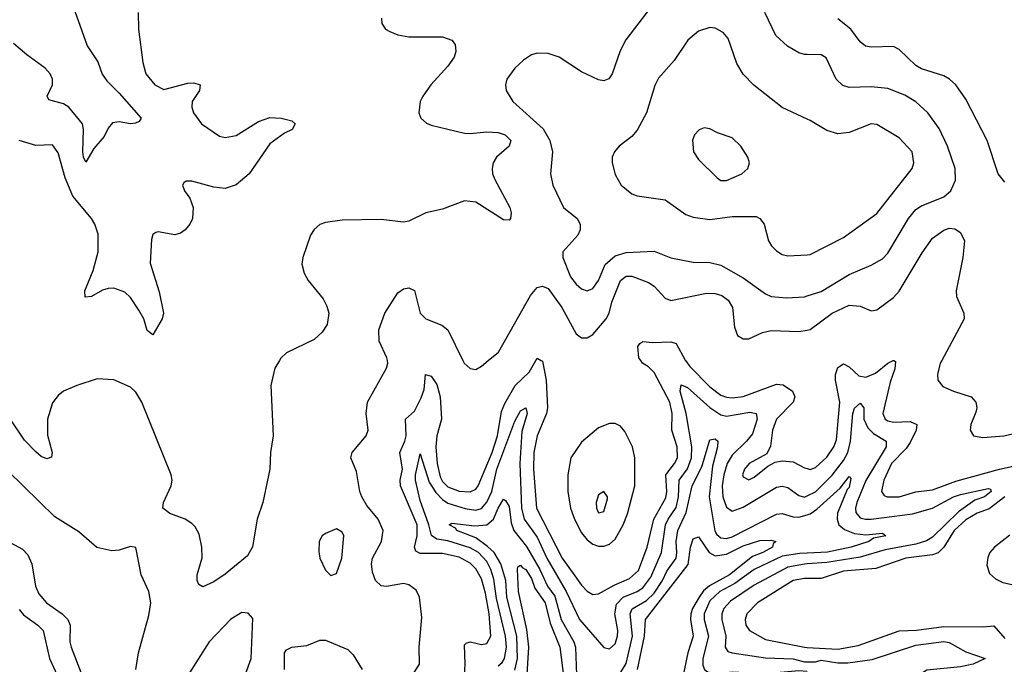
# Model space of a CAD drawing. Header units: inches. Extents: x 1649636 to 1815363, y 506543 to 641975.
# Tile 502 of 656: x 1757172 to 1760708, y 548909 to 551224. Entities that reach past the tile are written whole.
import ezdxf

# ---------------------------------------------------------------- set-up
doc = ezdxf.new("R2010")
doc.units = ezdxf.units.IN
doc.header["$MEASUREMENT"] = 0
for name, color, linetype in [('B7554', 7, 'Continuous'), ('B7555', 7, 'Continuous'), ('B7564', 7, 'Continuous'), ('B7565', 7, 'Continuous')]:
    doc.layers.add(name, color=color, linetype=linetype)

msp = doc.modelspace()

# ---------------------------------------------------------------- linework, layer by layer
at = {"layer": 'B7554', "color": 5}
for points, elevation in [([(1758105.1, 550000), (1758088, 549972), (1758074.2, 549910), (1758082.6, 549730), (1758073.4, 549670), (1758070.3, 549610), (1758045.5, 549490), (1758024.7, 549430), (1758008.7, 549331.3), (1757990, 549299.1), (1757910, 549232.4), (1757870, 549204.8), (1757830, 549187.1), (1757816.1, 549196.1), (1757809.8, 549210), (1757809.8, 549230), (1757828.1, 549291.9), (1757826.5, 549330), (1757816.9, 549376.9), (1757802.7, 549402.7), (1757790, 549415.3), (1757766, 549430), (1757711.2, 549451.2), (1757686.9, 549470), (1757688.3, 549490), (1757716.5, 549550), (1757719.8, 549570), (1757716.5, 549590), (1757611.2, 549850), (1757590, 549885.8), (1757570, 549903.9), (1757510, 549930.6), (1757450, 549934.3), (1757377.1, 549910), (1757330, 549889.8), (1757310, 549875), (1757290, 549847.8), (1757272.7, 549790), (1757272, 549732), (1757288.9, 549670), (1757286.7, 549653.3), (1757270, 549646.8), (1757250, 549655), (1757230, 549671.7), (1757190, 549714.5), (1757143.5, 549783.5)], 620), ([(1758582.7, 548870), (1758607.3, 548910), (1758607.1, 548970), (1758616.8, 549076.8), (1758607.5, 549150), (1758595.5, 549175.5), (1758570, 549194.2), (1758550, 549198.9), (1758490, 549188.1), (1758470.4, 549190.4), (1758449.9, 549209.9), (1758439.6, 549239.6), (1758435.9, 549270), (1758439.2, 549290), (1758471.1, 549350), (1758477.5, 549390), (1758459.2, 549430), (1758419.3, 549479.3), (1758401.3, 549510), (1758393.7, 549530), (1758381.2, 549601.2), (1758361.7, 549650), (1758366.6, 549670), (1758416.6, 549730), (1758423.1, 549750), (1758416.9, 549810), (1758421.3, 549850), (1758490, 549973), (1758494.1, 549990), (1758492.5, 550000)], 620), ([(1758768.3, 548851.7), (1758772.2, 548910), (1758770, 548978.7), (1758774.9, 548985.1), (1758790, 548989.5), (1758830, 548980.6), (1758850, 548983.3), (1758863.8, 549010), (1758857.6, 549090), (1758844.5, 549164.5), (1758830, 549216.1), (1758810, 549252.3), (1758790, 549272.8), (1758750, 549293.8), (1758690, 549307), (1758610, 549306.9), (1758595.3, 549315.3), (1758589.6, 549329.6), (1758599.7, 549370), (1758599, 549410), (1758540.1, 549550), (1758538.7, 549570), (1758547.4, 549610), (1758537.3, 549670), (1758555.8, 549710), (1758559.8, 549730), (1758557.7, 549790), (1758590, 549818.4), (1758613.7, 549866.3), (1758624.5, 549895.5), (1758630, 549950.2), (1758650, 549943.7), (1758670, 549913.5), (1758682.5, 549870), (1758687, 549790), (1758670.5, 549730), (1758666.6, 549690), (1758671.2, 549630), (1758682.4, 549582.4), (1758690, 549565.7), (1758710, 549546), (1758750, 549530.7), (1758790, 549528), (1758810, 549538), (1758818.6, 549550), (1758869.3, 549670), (1758888.2, 549730), (1758902.8, 549817.2), (1758914.2, 549845.8), (1758951.7, 549910), (1759001.2, 549958.8), (1759025.3, 550000)], 580), ([(1758763.8, 550000), (1758768.7, 549990), (1758790, 549971.2), (1758810, 549968.3), (1758830, 549979.7), (1758854.6, 550000)], 620), ([(1759045.1, 550000), (1759050, 549997.4), (1759062.6, 549930), (1759067.1, 549830), (1759063.8, 549810), (1759030.5, 549729.5), (1759018, 549670), (1759017.5, 549610), (1759028.3, 549470), (1759119.8, 549290), (1759190, 549192.8), (1759210, 549171.8), (1759230, 549159.8), (1759250, 549161.6), (1759306.6, 549193.4), (1759362.4, 549217.6), (1759393.6, 549246.4), (1759425.3, 549330), (1759449.2, 549430), (1759492.8, 549507.2), (1759496, 549530), (1759492, 549590), (1759523.9, 549630), (1759533.9, 549650), (1759533.3, 549690), (1759513.5, 549750), (1759514.6, 549810), (1759506.1, 549850), (1759450, 549956.7), (1759430, 549977.9), (1759408.4, 549990), (1759402.1, 550000)], 580), ([(1759562.8, 550000), (1759579, 549979), (1759650, 549905.1), (1759690, 549876.1), (1759710, 549868.3), (1759730, 549865.6), (1759770, 549870.7), (1759890, 549914.7), (1759913.2, 549913.2), (1759947.2, 549890), (1759955.1, 549870), (1759950.1, 549850), (1759889.7, 549790), (1759875.4, 549750), (1759867.8, 549692.2), (1759855.4, 549664.6), (1759791.4, 549630), (1759774.8, 549610), (1759767.9, 549590), (1759770, 549582.4), (1759790, 549572), (1759810, 549581.6), (1759858.9, 549621.1), (1759884.8, 549635.2), (1759910, 549639.6), (1759950, 549636.5), (1759990, 549614.4), (1760000, 549611.7)], 580), ([(1758890, 548903.2), (1758904.2, 548915.8), (1758912.7, 548930), (1758920, 548970), (1758916.9, 549010), (1758884.8, 549144.8), (1758874.5, 549214.5), (1758864.4, 549250), (1758850, 549278.4), (1758819.8, 549310), (1758790, 549327.8), (1758710, 549352.1), (1758670, 549359), (1758651.1, 549371.1), (1758641.8, 549410), (1758610, 549497.5), (1758593, 549570), (1758593.4, 549590), (1758610, 549664.9), (1758642.7, 549562.7), (1758666.3, 549526.2), (1758690, 549501), (1758710, 549487.3), (1758771.7, 549468.3), (1758810, 549462.9), (1758830, 549468.6), (1758850, 549491.1), (1758867.2, 549530), (1758885.7, 549610), (1758950, 549781.8), (1758970, 549819.7), (1758990, 549830.2), (1758994, 549810), (1758975.3, 549744.7), (1758968.1, 549630), (1758974.7, 549470), (1758984.1, 549430), (1759030, 549366.1), (1759065.2, 549290), (1759134.9, 549170), (1759182.7, 549070), (1759269.2, 548969.2), (1759290, 548964), (1759310, 548982), (1759318.9, 549010), (1759319.7, 549030), (1759309.3, 549090), (1759315, 549125), (1759339.4, 549150), (1759390, 549170.9), (1759410, 549184.2), (1759438.5, 549221.5), (1759476.2, 549310), (1759491.7, 549410), (1759500.3, 549430), (1759530, 549472.3), (1759537.6, 549510), (1759540.7, 549570), (1759570, 549611.5), (1759584.6, 549650), (1759586.2, 549690), (1759565.7, 549810), (1759544, 549890), (1759546.9, 549913.1), (1759570, 549902.9), (1759650, 549831.9), (1759690, 549805.1), (1759710, 549800.6), (1759794, 549814), (1759816.5, 549810), (1759820.1, 549790), (1759803.3, 549736.7), (1759782.5, 549710), (1759730, 549660.6), (1759712.6, 549630), (1759700.2, 549590), (1759694.3, 549550), (1759696.6, 549510), (1759710, 549472.8), (1759730, 549459.4), (1759770, 549473.7), (1759890, 549544.7), (1759910, 549549.1), (1759930, 549543.8), (1759970, 549514.8), (1759990, 549509.7), (1760000, 549514.4)], 560), ([(1759290, 548815), (1759350, 548911.7), (1759372.5, 549010), (1759364.1, 549090), (1759371.2, 549108.8), (1759422.4, 549137.6), (1759450, 549164.7), (1759479.8, 549210), (1759496.1, 549243.9), (1759529, 549290), (1759532.4, 549310), (1759529, 549350), (1759535.7, 549390), (1759565.6, 549454.4), (1759586.8, 549550), (1759622.1, 549617.9), (1759650, 549714.9), (1759670, 549718.5), (1759678.5, 549710), (1759677.9, 549690), (1759659.8, 549620.2), (1759647.6, 549510), (1759668.4, 549388.4), (1759675.3, 549375.3), (1759690, 549363), (1759710, 549361.4), (1759730, 549367.1), (1759890, 549448.7), (1759910, 549451.1), (1759950, 549438.8), (1759970, 549437.4), (1760000, 549446.2)], 540), ([(1757589.8, 548889.8), (1757599.5, 548950), (1757635.8, 549084.2), (1757643.2, 549130), (1757635.7, 549170), (1757608.5, 549230), (1757590, 549328.7), (1757570, 549331.8), (1757530, 549318.7), (1757503.6, 549316.4), (1757449, 549329), (1757385.3, 549385.3), (1757298.8, 549438.8), (1757130, 549604)], 640), ([(1758950, 548887.7), (1758960.3, 548930), (1758957.5, 549010), (1758921.4, 549150), (1758917.5, 549210), (1758900.4, 549270), (1758875.8, 549310), (1758852.4, 549332.4), (1758810, 549363.3), (1758742.2, 549390), (1758737.4, 549397.4), (1758714, 549410), (1758723.9, 549416.1), (1758806.6, 549406.6), (1758850, 549410.1), (1758873.9, 549430), (1758890, 549470.1), (1758910, 549502.5), (1758916.8, 549496.8), (1758930, 549475.6), (1758937.2, 549417.2), (1758946.8, 549390), (1758991.7, 549331.7), (1759039.4, 549250), (1759067.2, 549190), (1759093.5, 549153.5), (1759117.1, 549070), (1759161.9, 548990), (1759167.6, 548970), (1759171.7, 548870)], 540), ([(1757110, 549362.4), (1757182, 549322), (1757201.6, 549301.6), (1757215.8, 549270), (1757229.1, 549190), (1757241.7, 549161.7), (1757268.7, 549130), (1757325.4, 549090), (1757345, 549070), (1757353.7, 549050), (1757352.8, 548990), (1757357.2, 548970), (1757410.5, 548830.5), (1757454, 548770), (1757468, 548730), (1757464.4, 548710), (1757443.2, 548676.8), (1757413.1, 548646.9), (1757390, 548635.9), (1757350, 548635), (1757290, 548651.5), (1757217.3, 548657.3), (1757150, 548687.3)], 640), ([(1759390.7, 548890.7), (1759415.4, 549010), (1759419.9, 549070), (1759573.1, 549266.9), (1759580.9, 549330), (1759590, 549359.3), (1759610, 549367.1), (1759647.5, 549310), (1759670, 549298.8), (1759710, 549304.1), (1759770, 549335), (1759830, 549353.9), (1759870, 549355.1), (1759887, 549350), (1759878.3, 549341.7), (1759875, 549330), (1759840.9, 549310), (1759803.4, 549296.6), (1759721.5, 549230), (1759649.5, 549190.5), (1759627.7, 549172.3), (1759611.5, 549150), (1759588.1, 549110), (1759582.3, 549090), (1759581.1, 549070), (1759590.8, 549010), (1759571.9, 548950), (1759554.3, 548870)], 520), ([(1760000, 549308.5), (1759972.9, 549307.1), (1759910, 549297.2), (1759810, 549249.4), (1759740.6, 549199.4), (1759686.5, 549170), (1759650, 549136.5), (1759630.1, 549090), (1759629.8, 549070), (1759645.4, 549010), (1759625.5, 548930), (1759625.4, 548905.4), (1759630.9, 548890.9), (1759642.1, 548882.1), (1759670, 548874.4), (1759730, 548882), (1759850, 548876.4), (1759970, 548886.8), (1760000, 548884.8)], 540), ([(1758992.7, 548852.7), (1758999.9, 548970), (1758993.8, 549033.8), (1758963.7, 549170), (1758959.9, 549250), (1758961.4, 549258.6), (1758970, 549265.6), (1758976.2, 549256.3), (1758990, 549249), (1759010, 549217), (1759022.4, 549182.4), (1759058.9, 549130), (1759076.5, 549056.5), (1759112.1, 548970), (1759127.1, 548850)], 520), ([(1760000, 549269.9), (1759990, 549269.2), (1759930, 549257.6), (1759810, 549193.8), (1759724.7, 549135.3), (1759700.1, 549110), (1759693, 549090), (1759693.3, 549070), (1759708.3, 549010), (1759705.2, 548970), (1759714.7, 548954.7), (1759730.7, 548950), (1759850, 548931.9), (1759950, 548928.8), (1759990, 548917.9), (1760000, 548918)], 560), ([(1760000, 549217.5), (1759990, 549217.7), (1759950, 549210.5), (1759821.5, 549130), (1759782.7, 549090), (1759776.6, 549070), (1759780.1, 549050), (1759793.2, 549030), (1759850, 548998.5), (1759990, 548970.3), (1760000, 548969.8)], 580), ([(1757170, 549105.9), (1757186.6, 549086.6), (1757237.8, 549050), (1757256.3, 549030), (1757279.7, 548930), (1757306.8, 548870), (1757317.5, 548830), (1757315.8, 548804.2), (1757302.9, 548770), (1757290, 548754.2), (1757270, 548750.6), (1757250, 548761.1), (1757192.3, 548812.3), (1757150, 548834.1)], 620), ([(1757967.3, 548830), (1758003.9, 548930), (1758010, 549073.2), (1757992.4, 549092.4), (1757970, 549095.1), (1757930, 549071.5), (1757853.1, 548990), (1757774.3, 548865.7)], 640), ([(1758123.4, 548890), (1758123.7, 548950), (1758130, 548961), (1758149.2, 548970.8), (1758203.5, 548976.5), (1758250, 548996.3), (1758270, 548995.9), (1758350, 548961.8), (1758370, 548943.2), (1758401.8, 548890)], 620)]:
    msp.add_lwpolyline(points, dxfattribs=dict(at, elevation=elevation))
for points, elevation in [([(1759290, 549773.7), (1759250, 549758.7), (1759190, 549706.8), (1759150.8, 549650), (1759140.7, 549590), (1759140.6, 549530), (1759149.7, 549470.3), (1759163.9, 549430), (1759190, 549381.5), (1759210, 549355.6), (1759230, 549340.7), (1759250, 549333.8), (1759270, 549333.1), (1759290, 549340.1), (1759310, 549358.7), (1759338.8, 549410), (1759354.7, 549450), (1759381.2, 549550), (1759380.6, 549650), (1759372.7, 549690), (1759345.3, 549745.3), (1759330, 549764), (1759310, 549773.5)], 620), ([(1759270, 549529.5), (1759250, 549517.6), (1759242, 549490), (1759243.2, 549470), (1759250, 549453.4), (1759270, 549458.4), (1759283, 549503), (1759283, 549510)], 640), ([(1758310, 549395.1), (1758270, 549379.3), (1758258.8, 549370), (1758248, 549350), (1758246.2, 549313.8), (1758250.5, 549290), (1758270, 549246.8), (1758290, 549227.7), (1758310, 549234.8), (1758329.6, 549290.4), (1758336.2, 549370), (1758330, 549384)], 640)]:
    msp.add_lwpolyline(points, close=True, dxfattribs=dict(at, elevation=elevation))
at = {"layer": 'B7555', "color": 5}
for points, elevation in [([(1757351.7, 551310), (1757415.1, 551130), (1757453.3, 551073.3), (1757468.7, 551028.7), (1757485, 551005), (1757530, 550960.5), (1757608.5, 550870), (1757601.3, 550858.7), (1757587.8, 550852.2), (1757570, 550849.8), (1757530, 550857.4), (1757505.9, 550854.1), (1757490, 550835.1), (1757475.9, 550804.1), (1757438.3, 550761.7), (1757410, 550712.3), (1757401.7, 550730), (1757399.2, 550750), (1757401.5, 550830), (1757397.8, 550850), (1757348.7, 550910), (1757330, 550921.5), (1757276.6, 550936.6), (1757271.2, 550950), (1757289.8, 550990), (1757290.7, 551010), (1757282.2, 551030), (1757263.5, 551050), (1757197.5, 551097.5), (1757150, 551138.4)], 560), ([(1759454.3, 551290), (1759348.6, 551151.4), (1759328, 551112), (1759300.2, 551030), (1759288, 551012), (1759270, 551004.7), (1759250, 551008.5), (1759190, 551036.8), (1759109.8, 551089.8), (1759070, 551103.1), (1759030, 551103.5), (1759010, 551097.4), (1758981.2, 551078.8), (1758950.2, 551049.8), (1758922, 551010), (1758917, 550990), (1758919.5, 550970), (1758943.1, 550930), (1759051.8, 550831.8), (1759076.2, 550790), (1759085.8, 550750), (1759078.4, 550670), (1759086.5, 550630), (1759125.4, 550550), (1759173.7, 550510), (1759184.6, 550490), (1759184.9, 550470), (1759176, 550450), (1759122, 550390), (1759122.6, 550370), (1759150, 550301.1), (1759170, 550273.8), (1759190, 550257.6), (1759210, 550250.3), (1759230, 550258.9), (1759250, 550287.2), (1759275, 550345), (1759310, 550376.6), (1759350, 550387.5), (1759450, 550392.8), (1759510, 550369.2), (1759590, 550353.7), (1759650, 550352.6), (1759690, 550342.1), (1759770, 550297.5), (1759850, 550239), (1759870, 550229.5), (1759925, 550225), (1759990, 550229), (1760000, 550232.2)], 640), ([(1757597.8, 551250), (1757598.5, 551190), (1757614.2, 551070), (1757625.2, 551030), (1757657.8, 550990), (1757690, 550973.7), (1757776, 550996), (1757797.2, 550997.2), (1757820.4, 550990), (1757817.4, 550970), (1757792.2, 550930), (1757790.2, 550910), (1757796.9, 550890), (1757824.7, 550850), (1757890, 550805.8), (1757910, 550801), (1757950, 550807.8), (1758030, 550858), (1758070, 550872.7), (1758111.3, 550870), (1758150, 550860.4), (1758161.6, 550850), (1758150.5, 550830), (1758122.9, 550817.1), (1758070, 550778.2), (1757996.6, 550670), (1757950, 550631.1), (1757910, 550618.3), (1757870, 550623.2), (1757790, 550644.4), (1757770, 550644.5), (1757762, 550638), (1757757.1, 550630), (1757764.6, 550610), (1757783.3, 550583.3), (1757795.8, 550550), (1757792.5, 550510), (1757782.7, 550490), (1757766.5, 550470), (1757750, 550457.9), (1757730, 550451.2), (1757670, 550461.7), (1757660.7, 550459.3), (1757650, 550452.3), (1757645.7, 550434.3), (1757640.6, 550350), (1757672.7, 550247.3), (1757689, 550170), (1757683.6, 550150), (1757650, 550092), (1757630, 550107.3), (1757617.9, 550150), (1757600.7, 550180.7), (1757570, 550226.2), (1757550, 550245), (1757510, 550260.4), (1757490, 550258.7), (1757470, 550253.1), (1757430, 550229.8), (1757407, 550227), (1757406.5, 550250), (1757436.2, 550323.8), (1757454.5, 550390), (1757454.1, 550454.1), (1757442.3, 550490), (1757429.9, 550510), (1757363.1, 550590), (1757335.9, 550655.9), (1757310, 550746.3), (1757290, 550774.7), (1757230, 550771.7), (1757170.5, 550790.5)], 580), ([(1760000, 551099.1), (1759990, 551099.3), (1759970, 551104.5), (1759928.6, 551128.6), (1759887.7, 551167.7), (1759848.3, 551250)], 640), ([(1758471.5, 551230), (1758472.8, 551210), (1758486, 551190), (1758501.2, 551181.2), (1758530, 551169.4), (1758570, 551162.7), (1758690, 551162.6), (1758723.8, 551150), (1758735.4, 551135.4), (1758738.2, 551110), (1758732.1, 551090), (1758710, 551057.2), (1758648.4, 550990), (1758619.7, 550950), (1758610.2, 550930), (1758605.5, 550890), (1758613.1, 550870), (1758632.5, 550852.5), (1758650, 550845.2), (1758770, 550817), (1758790, 550815), (1758850, 550821.9), (1758890, 550818.6), (1758916, 550810), (1758936.1, 550790), (1758930.3, 550770), (1758884.5, 550730), (1758872.9, 550710), (1758868.7, 550690), (1758870.2, 550670), (1758878.5, 550650), (1758932.1, 550550), (1758936.5, 550530), (1758934.4, 550510), (1758930, 550504.5), (1758910, 550505.7), (1758810, 550569), (1758770, 550574), (1758690, 550543.1), (1758630.1, 550529.9), (1758570, 550500.3), (1758550, 550496.4), (1758470, 550507), (1758330, 550503.9), (1758270, 550495.6), (1758250, 550488.4), (1758229.4, 550470.6), (1758216.9, 550450), (1758188.9, 550370), (1758185.8, 550345.8), (1758194.1, 550314.1), (1758207.9, 550287.9), (1758261.5, 550221.5), (1758275.4, 550195.4), (1758282.4, 550170), (1758276.5, 550130), (1758258.5, 550101.5), (1758230, 550075.8), (1758130, 550027.1), (1758110, 550008), (1758105.1, 550000)], 620), ([(1760000, 550866.7), (1759910, 550908.5), (1759808.4, 550988.4), (1759770, 551028.2), (1759747.3, 551067.3), (1759716, 551156), (1759698.3, 551178.3), (1759670, 551193.3), (1759650, 551196.1), (1759610, 551183.1), (1759571.4, 551150), (1759522, 551078), (1759465.6, 551014.4), (1759452.4, 550987.6), (1759423.2, 550890), (1759390, 550827.1), (1759370, 550804.2), (1759324.6, 550770), (1759307.8, 550750), (1759299.6, 550730), (1759299.1, 550710), (1759310, 550668.2), (1759331.7, 550630), (1759370, 550599), (1759390, 550591.5), (1759490, 550577.2), (1759564.5, 550524.5), (1759590, 550514.3), (1759650, 550506.3), (1759730, 550516.8), (1759816.7, 550516.7), (1759830, 550510.3), (1759845.3, 550490), (1759860.7, 550430), (1759871.5, 550411.5), (1759890, 550394), (1759910, 550380.9), (1759930, 550375.6), (1760000, 550380.1)], 660), ([(1758854.6, 550000), (1758891.1, 550030), (1759006, 550234), (1759030, 550262), (1759050, 550266.6), (1759070, 550258.9), (1759119.1, 550190), (1759170, 550095.4), (1759190, 550081), (1759210, 550081), (1759230, 550093.4), (1759278, 550150), (1759289.1, 550170), (1759298.2, 550210), (1759330, 550287.9), (1759350, 550303.4), (1759370, 550302.7), (1759430, 550280.8), (1759450, 550267.2), (1759490, 550223.7), (1759510, 550215.6), (1759638.4, 550241.6), (1759670, 550240.8), (1759693.3, 550233.3), (1759716.3, 550216.3), (1759731.3, 550190), (1759739.3, 550119.3), (1759750, 550090.4), (1759770, 550077.8), (1759790, 550078.2), (1759839.9, 550100.1), (1759870, 550107.6), (1759970, 550103.9), (1760000, 550109.6)], 620), ([(1758492.5, 550000), (1758491, 550010), (1758463.6, 550070), (1758461.5, 550110), (1758483.2, 550170), (1758530, 550243.5), (1758550, 550258), (1758570, 550261), (1758590, 550251.8), (1758610.1, 550170), (1758630.2, 550150), (1758687.5, 550127.5), (1758710.1, 550110.1), (1758763.8, 550000)], 620), ([(1759402.1, 550000), (1759395.7, 550010), (1759391.5, 550050), (1759398.5, 550061.5), (1759410, 550068.5), (1759444.9, 550064.9), (1759510, 550067.1), (1759530, 550061.2), (1759561.6, 550001.6), (1759562.8, 550000)], 580), ([(1759025.3, 550000), (1759030, 550008), (1759045.1, 550000)], 580)]:
    msp.add_lwpolyline(points, dxfattribs=dict(at, elevation=elevation))
at = {"layer": 'B7555', "color": 5, "elevation": 680}
msp.add_lwpolyline([(1759630, 550835.8), (1759611.7, 550828.3), (1759595.8, 550810), (1759588.3, 550791.7), (1759592, 550750), (1759610, 550722.4), (1759676.2, 550656.2), (1759690, 550647.1), (1759710, 550646.4), (1759764.7, 550670), (1759787.1, 550690), (1759792.8, 550710), (1759786.4, 550730), (1759761.4, 550770), (1759730, 550800.3), (1759677.8, 550817.8), (1759650, 550832.2)], close=True, dxfattribs=at)
at = {"layer": 'B7564', "color": 5}
for points, elevation in [([(1760000, 549611.7), (1760010, 549609), (1760030, 549615.7), (1760070, 549652.5), (1760095.8, 549690), (1760105.1, 549714.9), (1760117.1, 549850), (1760101.8, 549930), (1760102.1, 549950), (1760110, 549974.8), (1760130, 549988), (1760150, 549977.6), (1760185.3, 549945.3), (1760210, 549939.9), (1760244.8, 549955.2), (1760290, 549990.6), (1760308.5, 550000)], 580), ([(1760311.2, 550000), (1760316.6, 549996.6), (1760314.3, 549970), (1760297.7, 549922.3), (1760271, 549810), (1760280.1, 549790), (1760290, 549783.6), (1760310, 549779), (1760370, 549781.3), (1760393, 549770), (1760391.1, 549750), (1760370, 549706), (1760355.8, 549684.2), (1760302.8, 549630), (1760274.7, 549570), (1760266.1, 549530), (1760275.8, 549515.8), (1760287, 549510), (1760330, 549511), (1760390, 549528), (1760450, 549535.5), (1760533.8, 549566.2), (1760690.1, 549610.1), (1760886.7, 549653.3)], 580), ([(1760483.1, 550000), (1760477.7, 549990), (1760467.5, 549950), (1760468.6, 549930), (1760487.2, 549907.2), (1760524.6, 549890), (1760588.9, 549870), (1760605.5, 549850), (1760608.8, 549830), (1760605.9, 549814.1), (1760587.6, 549770), (1760585, 549750), (1760597.1, 549730), (1760630, 549723), (1760706, 549730), (1760830, 549758.8)], 620), ([(1760000, 549514.4), (1760030, 549528.4), (1760090, 549588), (1760130, 549641), (1760146.1, 549670), (1760155.1, 549710), (1760164.2, 549810), (1760170, 549829.1), (1760190, 549847.1), (1760203.5, 549830), (1760203.3, 549790), (1760217.9, 549757.9), (1760237.6, 549737.6), (1760283, 549710), (1760283.6, 549703.6), (1760283, 549690), (1760210, 549569.4), (1760178.4, 549490), (1760172.9, 549470), (1760174.5, 549454.5), (1760190, 549435.4), (1760209.8, 549429.8), (1760230, 549430.7), (1760378.3, 549450), (1760450.2, 549469.8), (1760524.9, 549510), (1760550, 549518.7), (1760650, 549540.9), (1760657.5, 549537.5), (1760660.9, 549530), (1760636.3, 549510), (1760601.3, 549498.7), (1760542.9, 549457.1), (1760450, 549365.9), (1760428.1, 549351.9), (1760390, 549340.3), (1760279.5, 549320.5), (1760190, 549294.1), (1760070, 549274.3), (1760000, 549269.9)], 560), ([(1760000, 549446.2), (1760010, 549449.2), (1760034.2, 549465.8), (1760118, 549542), (1760150, 549583.6), (1760156.7, 549576.7), (1760150, 549544), (1760143.1, 549536.9), (1760108.5, 549451.5), (1760106.9, 549430), (1760113.2, 549410), (1760133.4, 549393.4), (1760170, 549378.4), (1760210, 549373.8), (1760270, 549380.3), (1760282.4, 549370), (1760238.1, 549361.9), (1760221.2, 549350), (1760157.6, 549330), (1760072.3, 549312.3), (1760000, 549308.5)], 540), ([(1760709.1, 549510.9), (1760652.8, 549467.2), (1760610, 549451.9), (1760570, 549428.1), (1760527.1, 549390), (1760490, 549329.4), (1760470, 549308.8), (1760450, 549302.1), (1760353.8, 549290), (1760246.9, 549253.1), (1760130, 549243.6), (1760050, 549216.8), (1760000, 549217.5)], 580), ([(1760727.2, 549372.8), (1760671.8, 549330), (1760655.5, 549310), (1760648, 549292), (1760645, 549265), (1760654.8, 549234.8), (1760676.1, 549216.1), (1760702.6, 549202.6), (1760751.8, 549191.8)], 620), ([(1760000, 548969.8), (1760110, 548963.5), (1760183.2, 548976.8), (1760330, 549029.7), (1760391.9, 549031.9), (1760490, 549045.1), (1760630, 549043.8), (1760670, 549047.3), (1760710, 549001.5)], 580), ([(1760000, 548918), (1760030, 548918.2), (1760050, 548924.1), (1760110, 548913.7), (1760146.1, 548913.9), (1760233.3, 548926.7), (1760390, 548977.9), (1760490, 548990.6), (1760510, 548987.9), (1760570, 548953.7), (1760638.3, 548930), (1760595.3, 548910), (1760550, 548900), (1760430, 548887.8), (1760410, 548876.3), (1760344, 548810), (1760301.7, 548758.3), (1760275.3, 548744.7), (1760210, 548743.1), (1760170, 548737.1), (1760090, 548750.4), (1760026.4, 548753.6), (1760000, 548751.6)], 560)]:
    msp.add_lwpolyline(points, dxfattribs=dict(at, elevation=elevation))
at = {"layer": 'B7565', "color": 5}
for points, elevation in [([(1760710, 550640.4), (1760685.3, 550670), (1760645.8, 550790), (1760570, 550938.9), (1760533.3, 550990), (1760511, 551011), (1760490, 551022.5), (1760410, 551048.1), (1760390, 551059.2), (1760330, 551117.3), (1760310, 551128.4), (1760230, 551125.6), (1760208.9, 551128.9), (1760190, 551145.1), (1760156.7, 551190), (1760110, 551226.7)], 620), ([(1760000, 550232.2), (1760050, 550248.4), (1760150, 550309.5), (1760230, 550342.3), (1760270, 550365.2), (1760290, 550385.5), (1760363.6, 550510), (1760390, 550542.3), (1760410, 550555.5), (1760490, 550588.5), (1760516.1, 550610), (1760532.6, 550647.4), (1760530.6, 550690), (1760504.2, 550770), (1760473.4, 550833.4), (1760432.9, 550890), (1760390, 550929.1), (1760350, 550953.1), (1760290, 550976.8), (1760230, 550982.6), (1760150, 550981), (1760128.2, 550988.2), (1760104.4, 551010), (1760067.4, 551087.4), (1760050, 551098.2), (1760000, 551099.1)], 640), ([(1760000, 550380.1), (1760010, 550380.7), (1760130, 550442), (1760250, 550528.5), (1760377, 550690), (1760383.2, 550710), (1760376.2, 550750), (1760330, 550799.3), (1760250, 550847.4), (1760230, 550849.9), (1760150, 550819.4), (1760110, 550814.6), (1760070, 550825.8), (1760010, 550862), (1760000, 550866.7)], 660), ([(1760000, 550109.6), (1760010, 550111.5), (1760089.4, 550170.6), (1760150, 550198.5), (1760190, 550195.7), (1760230, 550179), (1760250, 550181.5), (1760310, 550226.7), (1760330, 550249.5), (1760412.9, 550387.1), (1760450, 550439), (1760490, 550468.8), (1760510, 550474.8), (1760530, 550473.4), (1760550, 550459.7), (1760564.4, 550430), (1760558.1, 550370), (1760534.5, 550250), (1760536.1, 550230), (1760562, 550170), (1760563.7, 550150), (1760483.1, 550000)], 620), ([(1760308.5, 550000), (1760310, 550000.7), (1760311.2, 550000)], 580)]:
    msp.add_lwpolyline(points, dxfattribs=dict(at, elevation=elevation))

doc.saveas('drawing.dxf')
